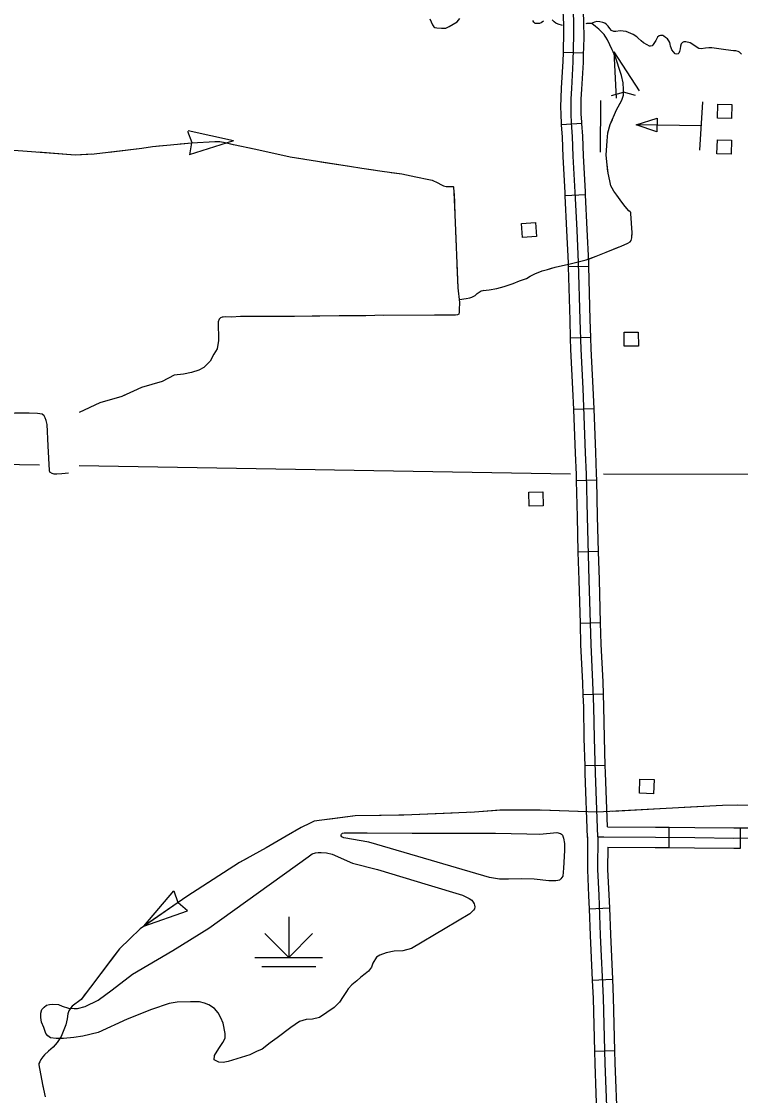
# Model space of a CAD drawing. Extents: x 1084508 to 1142749, y 1057638 to 1093403.
# Drawn here: x 1123165 to 1124835, y 1067858 to 1070353 of the extents above; entities that cross this region are included whole.
import ezdxf

# ---------------------------------------------------------------- set-up
doc = ezdxf.new("R2010")
doc.units = 0
for name, color, linetype in [('Level 32', 7, 'Continuous'), ('Level 35', 7, 'Continuous'), ('Level 43', 7, 'Continuous'), ('Level 44', 7, 'Continuous'), ('Level 47', 7, 'Continuous'), ('Level 5', 7, 'Continuous'), ('Level 56', 7, 'Continuous')]:
    doc.layers.add(name, color=color, linetype=linetype)

msp = doc.modelspace()

# ---------------------------------------------------------------- linework, layer by layer
at = {"layer": 'Level 32'}
for p, q in [((1124470.4, 1070279.7), (1124423.3, 1070281.1)), ((1124466.3, 1070116.4), (1124419.3, 1070113.4)), ((1124474.9, 1069950.5), (1124427.9, 1069948.2)), ((1124482.5, 1069784.5), (1124435.4, 1069783.2)), ((1124487.2, 1069618.9), (1124440.1, 1069617.5)), ((1124494.5, 1069453.5), (1124447.5, 1069451.7)), ((1124500.9, 1069287.6), (1124453.8, 1069286.4)), ((1124505.1, 1069122), (1124458.1, 1069120.7)), ((1124509.9, 1068956.4), (1124462.8, 1068955)), ((1124516.6, 1068790.9), (1124469.6, 1068789.3)), ((1124520.7, 1068625), (1124473.7, 1068623.8)), ((1124668.8, 1068434.3), (1124669.1, 1068481.3)), ((1124834.7, 1068432.9), (1124834.6, 1068480)), ((1124483.2, 1068292.2), (1124530.3, 1068294.1)), ((1124490.3, 1068126.5), (1124537.3, 1068128.6)), ((1124495.3, 1067961.3), (1124542.4, 1067962.5))]:
    msp.add_line(p, q, dxfattribs=at)
for points in [[(1124423.3, 1070281.1), (1124423.7, 1070291.8), (1124424.4, 1070320.3), (1124424.1, 1070347.2), (1124423.2, 1070377.6), (1124421.4, 1070418.3), (1124420.2, 1070445)], [(1124470.4, 1070279.7), (1124470.7, 1070290.5), (1124471.5, 1070319.9), (1124471.2, 1070348.1), (1124470.3, 1070379.4), (1124468.5, 1070420.5), (1124467.3, 1070447.2)], [(1124503.2, 1068458.8), (1124497.7, 1068606.9), (1124495.5, 1068688.5), (1124494.1, 1068761.1), (1124492.1, 1068818.3), (1124487.8, 1068905.8), (1124483.3, 1069055.9), (1124479.4, 1069202.9), (1124477, 1069301.7), (1124475, 1069351.3), (1124469.1, 1069501.1), (1124464.4, 1069592.1), (1124462.4, 1069660.6), (1124458.6, 1069793.5), (1124455.3, 1069869), (1124451, 1069957.3), (1124446.3, 1070040.2), (1124444.7, 1070086), (1124442.6, 1070117.9), (1124441.5, 1070138.1), (1124441.2, 1070156.1), (1124441.5, 1070174.1), (1124442.9, 1070197.6), (1124446.2, 1070259.4), (1124447.2, 1070291.1), (1124448, 1070320.1), (1124447.7, 1070347.7), (1124446.8, 1070378.5)], [(1124419.3, 1070113.4), (1124419.1, 1070116.5), (1124417.9, 1070137.2), (1124417.6, 1070156.1), (1124417.9, 1070175), (1124419.4, 1070199), (1124422.7, 1070260.4), (1124423.3, 1070281.1)], [(1124466.3, 1070116.4), (1124466.1, 1070119.3), (1124465, 1070138.9), (1124464.7, 1070156.1), (1124465, 1070173.2), (1124466.4, 1070196.3), (1124469.8, 1070258.4), (1124470.4, 1070279.7)], [(1124427.9, 1069948.2), (1124427.5, 1069956.1), (1124422.8, 1070039.1), (1124421.1, 1070084.8), (1124419.3, 1070113.4)], [(1124474.9, 1069950.5), (1124474.5, 1069958.6), (1124469.8, 1070041.3), (1124468.2, 1070087.2), (1124466.3, 1070116.4)], [(1124435.4, 1069783.2), (1124435.1, 1069792.6), (1124431.8, 1069867.9), (1124427.9, 1069948.2)], [(1124482.5, 1069784.5), (1124482.2, 1069794.3), (1124478.8, 1069870.1), (1124474.9, 1069950.5)], [(1124440.1, 1069617.5), (1124438.8, 1069659.9), (1124435.4, 1069783.2)], [(1124487.2, 1069618.9), (1124485.9, 1069661.3), (1124482.5, 1069784.5)], [(1124494.5, 1069453.5), (1124492.6, 1069502.1), (1124488, 1069593.1), (1124487.2, 1069618.9)], [(1124447.5, 1069451.7), (1124445.6, 1069500), (1124440.9, 1069591.2), (1124440.1, 1069617.5)], [(1124453.8, 1069286.4), (1124453.5, 1069300.9), (1124451.4, 1069350.4), (1124447.5, 1069451.7)], [(1124500.9, 1069287.6), (1124500.5, 1069302.5), (1124498.5, 1069352.3), (1124494.5, 1069453.5)], [(1124458.1, 1069120.7), (1124455.9, 1069202.3), (1124453.8, 1069286.4)], [(1124505.1, 1069122), (1124503, 1069203.5), (1124500.9, 1069287.6)], [(1124462.8, 1068955), (1124459.8, 1069055.2), (1124458.1, 1069120.7)], [(1124509.9, 1068956.4), (1124506.9, 1069056.5), (1124505.1, 1069122)], [(1124469.6, 1068789.3), (1124468.6, 1068817.3), (1124464.3, 1068904.9), (1124462.8, 1068955)], [(1124516.6, 1068790.9), (1124515.6, 1068819.3), (1124511.4, 1068906.8), (1124509.9, 1068956.4)], [(1124473.7, 1068623.8), (1124471.9, 1068688), (1124470.6, 1068760.5), (1124469.6, 1068789.3)], [(1124520.7, 1068625), (1124519, 1068689), (1124517.7, 1068761.7), (1124516.6, 1068790.9)], [(1124479.7, 1068457.9), (1124474.1, 1068606.1), (1124473.7, 1068623.8)], [(1124525.9, 1068482.3), (1124521.2, 1068607.6), (1124520.7, 1068625)], [(1124525.9, 1068482.3), (1124637.2, 1068481.6), (1124669.1, 1068481.3)], [(1124669.1, 1068481.3), (1124728.6, 1068480.9), (1124819.5, 1068480), (1124834.6, 1068480)], [(1124834.6, 1068480), (1124938.8, 1068480.1), (1124998.7, 1068481.2), (1125000.6, 1068481.2)], [(1124479.7, 1068459), (1124479.2, 1068382.5), (1124482, 1068322.3), (1124483.2, 1068292.2)], [(1124503.2, 1068458.8), (1124502.7, 1068383), (1124505.6, 1068323.3), (1124509.2, 1068230.9), (1124515.7, 1068084.8), (1124519.6, 1067932.7), (1124525.6, 1067773.5), (1124526.9, 1067675.6), (1124527.4, 1067646.7), (1124523.8, 1067612.3), (1124522.2, 1067581.4), (1124522, 1067533.4), (1124526.6, 1067433.4), (1124526.8, 1067330.1), (1124530.8, 1067213.9), (1124535.5, 1067036.2), (1124536.2, 1066881.2), (1124538.5, 1066818.5), (1124537.9, 1066751)], [(1124503.2, 1068458.8), (1124517.7, 1068458.8), (1124637, 1068458.1), (1124728.4, 1068457.3), (1124819.4, 1068456.4), (1124939.1, 1068456.6)], [(1124526.6, 1068435.2), (1124526.2, 1068383.5), (1124529.1, 1068324.4), (1124530.3, 1068294.1)], [(1124526.6, 1068435.2), (1124636.9, 1068434.5), (1124668.8, 1068434.3)], [(1124668.8, 1068434.3), (1124728.2, 1068433.8), (1124819.3, 1068432.9), (1124834.7, 1068432.9)], [(1124483.2, 1068292.2), (1124485.7, 1068229.9), (1124490.3, 1068126.5)], [(1124530.3, 1068294.1), (1124532.7, 1068231.9), (1124537.3, 1068128.6)], [(1124490.3, 1068126.5), (1124492.2, 1068083.9), (1124495.3, 1067961.3)], [(1124537.3, 1068128.6), (1124539.2, 1068085.6), (1124542.4, 1067962.5)], [(1124495.3, 1067961.3), (1124496.1, 1067931.9), (1124501.2, 1067795.4)], [(1124542.4, 1067962.5), (1124543.1, 1067933.4), (1124548.3, 1067797.2)]]:
    msp.add_lwpolyline(points, dxfattribs=at)
at = {"layer": 'Level 35'}
for points in [[(1124113.5, 1070359.7), (1124119.6, 1070345.5), (1124122.4, 1070340.9), (1124124.9, 1070339.4), (1124129.2, 1070338.8), (1124140.7, 1070337.8), (1124150.3, 1070338.3), (1124158.5, 1070341.6), (1124167.1, 1070347), (1124176.8, 1070352.8), (1124182.6, 1070360.5)], [(1124377.2, 1070354.6), (1124372, 1070350.3), (1124367.7, 1070349.1), (1124363.1, 1070348.8), (1124358.2, 1070349.1), (1124354.9, 1070351.8), (1124352.1, 1070355.5)], [(1124421.6, 1070344.3), (1124411.1, 1070346.9), (1124406.2, 1070349.7), (1124402, 1070353), (1124397.4, 1070357)], [(1124832.3, 1070282.1), (1124829.2, 1070283.6), (1124824, 1070285.1), (1124818.5, 1070285.1), (1124800.8, 1070287.9), (1124768.3, 1070292.5), (1124761.3, 1070291.9), (1124753.7, 1070291.2), (1124743.3, 1070290.3), (1124738.1, 1070290.9), (1124734.1, 1070293.4), (1124724.3, 1070299.8), (1124717.6, 1070303.5), (1124707.8, 1070306.2), (1124703.2, 1070306.2), (1124699.8, 1070304.7), (1124697.1, 1070301.3), (1124695.2, 1070296.1), (1124694.3, 1070290), (1124693.4, 1070283.6), (1124691.6, 1070279.9), (1124689.7, 1070278.1), (1124687, 1070277.8), (1124683.3, 1070278.4), (1124679.3, 1070282.7), (1124675.4, 1070287.9), (1124673.8, 1070292.2), (1124672, 1070296.1), (1124671.7, 1070301), (1124670.8, 1070304.7), (1124668.6, 1070308.4), (1124665.3, 1070313), (1124660.7, 1070316.6), (1124657, 1070319.1), (1124654.3, 1070320.9), (1124652.1, 1070320.9), (1124648.8, 1070320.9), (1124645.7, 1070320.3), (1124642.3, 1070316.9), (1124638.4, 1070309.3), (1124632.2, 1070300.1), (1124629.2, 1070297.1), (1124625.8, 1070296.4), (1124623.4, 1070296.4), (1124617.9, 1070299.5), (1124609.6, 1070303.8), (1124604.1, 1070308.7), (1124597.1, 1070314.8), (1124593.7, 1070317.6), (1124585.2, 1070323.1), (1124580, 1070325.8), (1124569.2, 1070330.1), (1124562.5, 1070331), (1124555.5, 1070331.6), (1124545.4, 1070330.1), (1124540.5, 1070330.4), (1124535.3, 1070332.8), (1124531.3, 1070336.8), (1124527.4, 1070342.9), (1124523.1, 1070346.9), (1124519.4, 1070349.7), (1124515.1, 1070351.5), (1124507.8, 1070353), (1124501.4, 1070353.3), (1124495.5, 1070352.1), (1124487.6, 1070349.1), (1124478.1, 1070348.5), (1124475.4, 1070348.2)], [(1124837.2, 1070277.8), (1124832.3, 1070282.1)]]:
    msp.add_lwpolyline(points, dxfattribs=at)
at = {"layer": 'Level 43'}
for p, q in [((1124540.2, 1070282.6), (1124546.3, 1070175)), ((1124540.2, 1070282.6), (1124599.2, 1070192.4)), ((1124535, 1070181.9), (1124562.7, 1070189.3)), ((1124590.7, 1070181.9), (1124563, 1070189.3)), ((1123550.9, 1070098.9), (1123560.8, 1070072)), ((1123657.4, 1070076.5), (1123552.1, 1070099.2)), ((1123657.4, 1070076.5), (1123554.8, 1070043.5)), ((1123556, 1070043.3), (1123560.9, 1070071.6)), ((1123449, 1068251.3), (1123518.7, 1068333.4)), ((1123518.7, 1068333.4), (1123528.4, 1068306.4)), ((1123550.5, 1068287.6), (1123528.6, 1068306.1)), ((1123449, 1068251.3), (1123550.5, 1068287.6))]:
    msp.add_line(p, q, dxfattribs=at)
for points in [[(1124182.2, 1069707.4), (1124197.4, 1069709.9), (1124206.5, 1069711.8), (1124211, 1069713.2), (1124218.4, 1069716.8), (1124223.1, 1069721.2), (1124227.6, 1069724.8), (1124232.5, 1069727.6), (1124237.5, 1069728.7), (1124250.8, 1069730.1), (1124269.1, 1069733.4), (1124285.7, 1069737.6), (1124306.7, 1069745), (1124321.6, 1069750.6), (1124337.4, 1069756.7), (1124346, 1069761.6), (1124357.3, 1069767.2), (1124374.5, 1069774.1), (1124386.4, 1069777.4), (1124404.1, 1069782.4), (1124442.5, 1069791.3), (1124476.3, 1069799.6), (1124499.2, 1069807.9), (1124523, 1069817.8), (1124557.3, 1069831.4), (1124572.8, 1069838.3), (1124578.1, 1069841.6), (1124580.8, 1069845), (1124582.5, 1069850.8), (1124583.3, 1069862.7), (1124579.7, 1069907), (1124579.7, 1069909.4), (1124578.1, 1069911.4), (1124575.3, 1069913.9), (1124566.7, 1069923.6), (1124559, 1069933.5), (1124547.6, 1069949.6), (1124540.7, 1069959.5), (1124536.8, 1069965.9), (1124533.8, 1069972), (1124531.3, 1069983.6), (1124527.2, 1070001.1), (1124524.4, 1070027.6), (1124522.7, 1070043.4), (1124523.3, 1070053.9), (1124525, 1070076.4), (1124526.3, 1070094.6), (1124532.4, 1070114.3), (1124547.1, 1070148), (1124559.3, 1070171), (1124562.9, 1070182.4), (1124562.9, 1070189.8), (1124562.9, 1070195.4), (1124562.3, 1070210.9), (1124558.2, 1070228), (1124542.7, 1070275.1), (1124536.6, 1070287.5), (1124525.8, 1070310.5), (1124518.3, 1070323), (1124508.6, 1070332.9), (1124505.9, 1070335.4), (1124497.6, 1070342.1), (1124489.3, 1070348.7)], [(1124520.6, 1070319.1), (1124518.3, 1070323), (1124508.6, 1070332.9), (1124505.9, 1070335.4), (1124497.6, 1070342.1), (1124489.3, 1070348.7)], [(1124555.1, 1070163.2), (1124559.3, 1070171), (1124562.9, 1070182.4), (1124562.9, 1070189.8), (1124562.9, 1070195.4), (1124562.3, 1070210.9), (1124558.2, 1070228), (1124542.7, 1070275.1), (1124539.2, 1070282.2)], [(1124526.9, 1070003.8), (1124524.4, 1070027.6), (1124522.7, 1070043.4), (1124523.3, 1070053.9), (1124525, 1070076.4), (1124526.3, 1070094.6), (1124532.4, 1070114.3), (1124537.4, 1070125.8)], [(1123100.6, 1070057.3), (1123168.5, 1070053.1), (1123289.8, 1070044), (1123333.8, 1070046.3), (1123444.6, 1070058.8), (1123469.6, 1070063.4), (1123560.3, 1070071.7), (1123613.7, 1070074.4), (1123625.9, 1070074.4), (1123638, 1070072.5), (1123657.7, 1070067.5), (1123708.9, 1070056.9), (1123789.3, 1070038.7), (1123852.3, 1070028.8), (1123926.6, 1070017.5), (1123955.5, 1070012.5), (1124002.9, 1070005.7), (1124048.4, 1069999.6), (1124080.6, 1069992.4), (1124110.6, 1069986.3), (1124118.6, 1069984.8), (1124131.8, 1069978.8), (1124139, 1069974.6), (1124144.7, 1069971.9), (1124151.6, 1069970.4), (1124158, 1069970.4), (1124165.6, 1069970.4), (1124167.5, 1069970.4), (1124168.6, 1069969.6), (1124168.6, 1069968.5), (1124169.4, 1069957.1), (1124171.7, 1069905.1), (1124178.1, 1069734.8), (1124181.9, 1069700.6), (1124181.5, 1069683.2), (1124181.5, 1069678.2), (1124180.4, 1069673.7), (1124177.3, 1069672.1), (1124172.8, 1069671.4), (1124163.3, 1069671), (1124123.9, 1069671), (1123985.8, 1069670.2), (1123794.3, 1069668), (1123673.3, 1069668), (1123652.8, 1069666.8), (1123638.8, 1069667.2), (1123630.8, 1069666.8), (1123627, 1069664.9), (1123624.4, 1069661.9), (1123622.1, 1069655.5), (1123622.5, 1069612.2)], [(1123533.3, 1070069.2), (1123560.3, 1070071.7), (1123613.7, 1070074.4), (1123625.9, 1070074.4), (1123638, 1070072.5), (1123656.7, 1070067.8)], [(1123203.5, 1070050.5), (1123289.8, 1070044), (1123327.6, 1070046)], [(1123368.8, 1070050.2), (1123444.6, 1070058.8), (1123469.6, 1070063.4), (1123492.1, 1070065.4)], [(1123697.3, 1070059.3), (1123708.9, 1070056.9), (1123757.9, 1070045.8)], [(1123757.9, 1070045.8), (1123789.3, 1070038.7), (1123818.9, 1070034.1)], [(1123859.9, 1070027.7), (1123926.6, 1070017.5), (1123955.5, 1070012.5), (1123982.7, 1070008.6)], [(1124023.7, 1070002.9), (1124048.4, 1069999.6), (1124080.6, 1069992.4), (1124110.6, 1069986.3), (1124118.6, 1069984.8), (1124131.8, 1069978.8), (1124139, 1069974.6), (1124143.4, 1069972.6)], [(1124169.5, 1069954), (1124171.7, 1069905.1), (1124174.5, 1069829.8)], [(1124582.7, 1069854.3), (1124583.3, 1069862.7), (1124579.7, 1069907), (1124579.7, 1069909.4), (1124578.1, 1069911.4), (1124575.3, 1069913.9), (1124566.7, 1069923.6), (1124559, 1069933.5), (1124547.6, 1069949.6), (1124540.7, 1069959.5), (1124537.9, 1069964.2)], [(1124481.9, 1069801.6), (1124499.2, 1069807.9), (1124523, 1069817.8), (1124553.3, 1069829.8)], [(1124176.1, 1069788.4), (1124178.1, 1069734.8), (1124181.9, 1069700.6), (1124181.5, 1069683.2), (1124181.5, 1069678.2), (1124180.4, 1069673.7), (1124177.3, 1069672.1), (1124172.8, 1069671.4), (1124171.7, 1069671.3)], [(1124279.8, 1069736.1), (1124285.7, 1069737.6), (1124306.7, 1069745), (1124321.6, 1069750.6), (1124337.4, 1069756.7), (1124346, 1069761.6), (1124357.3, 1069767.2), (1124374.5, 1069774.1), (1124386.4, 1069777.4), (1124395.7, 1069780)], [(1124182.2, 1069707.4), (1124197.4, 1069709.9), (1124206.5, 1069711.8), (1124211, 1069713.2), (1124218.4, 1069716.8), (1124223.1, 1069721.2), (1124227.6, 1069724.8), (1124232.5, 1069727.6), (1124237.5, 1069728.7), (1124239, 1069728.9)], [(1123902.4, 1069669.3), (1123840.2, 1069668.5)], [(1123964.5, 1069670), (1123902.4, 1069669.3)], [(1124130.3, 1069671), (1124123.9, 1069671), (1124006, 1069670.4)], [(1123633.1, 1069666.9), (1123630.8, 1069666.8), (1123627, 1069664.9), (1123624.4, 1069661.9), (1123622.1, 1069655.5), (1123622.5, 1069612.2)], [(1123798.8, 1069668), (1123794.3, 1069668), (1123674.5, 1069668)], [(1123622.5, 1069612.2), (1123619.3, 1069592.6), (1123612.1, 1069580.6), (1123603.2, 1069564.5), (1123598.4, 1069559.7), (1123588.2, 1069549.6), (1123576.9, 1069543.6), (1123559.6, 1069538.2), (1123541.1, 1069534), (1123519.6, 1069531.7), (1123491.6, 1069517.3), (1123443.8, 1069503), (1123397.9, 1069482.1), (1123347.2, 1069467.2), (1123299.4, 1069445.1)], [(1123622.5, 1069612.2), (1123619.3, 1069592.6), (1123612.1, 1069580.6), (1123603.2, 1069564.5), (1123598.4, 1069559.7), (1123596.2, 1069557.5)], [(1123560.3, 1069538.4), (1123559.6, 1069538.2), (1123541.1, 1069534), (1123519.6, 1069531.7), (1123491.6, 1069517.3), (1123443.8, 1069503), (1123442.3, 1069502.3)], [(1123404.6, 1069485.2), (1123397.9, 1069482.1), (1123347.2, 1069467.2), (1123299.4, 1069445.1)], [(1123274.3, 1069304.2), (1123258.9, 1069302.7), (1123247.4, 1069301.9), (1123240.8, 1069301.9), (1123236.2, 1069303.5), (1123231.2, 1069306.6), (1123230, 1069310), (1123227, 1069367.7), (1123224.7, 1069417), (1123222.7, 1069426.2), (1123220.4, 1069432.8), (1123217.7, 1069437.4), (1123213.1, 1069440.9), (1123202.3, 1069442.4), (1123183.1, 1069443.6), (1123158.5, 1069443.6), (1123149.3, 1069443.6), (1123143.1, 1069442.4), (1123120.8, 1069433.2), (1123091.6, 1069422)], [(1123227.1, 1069365.6), (1123227, 1069367.7), (1123224.7, 1069417), (1123222.7, 1069426.2), (1123220.4, 1069432.8), (1123217.7, 1069437.4), (1123213.1, 1069440.9), (1123202.3, 1069442.4), (1123183.1, 1069443.6), (1123168, 1069443.6)], [(1123274.3, 1069304.2), (1123258.9, 1069302.7), (1123247.4, 1069301.9), (1123240.8, 1069301.9), (1123236.2, 1069303.5), (1123231.2, 1069306.6), (1123230, 1069310), (1123229.3, 1069324.2)], [(1124912.4, 1068533.6), (1124793, 1068532), (1124501.9, 1068516.1), (1124369.8, 1068520.9), (1124275.9, 1068520.9), (1124217.1, 1068516.1), (1124053.2, 1068509.7), (1123940.2, 1068508.2), (1123844.7, 1068495.4), (1123835.2, 1068490.6), (1123814.5, 1068481.1), (1123779.5, 1068460.4), (1123733.4, 1068433.3), (1123671.3, 1068399.9), (1123548.8, 1068320.3), (1123440.6, 1068245.5), (1123392.9, 1068199.3), (1123303.6, 1068081.6), (1123282.5, 1068065.6), (1123280, 1068061.8), (1123275.3, 1068055), (1123272.4, 1068048.2), (1123271.1, 1068036.4), (1123268.1, 1068022.1), (1123257.6, 1067995.5), (1123247.9, 1067981.6), (1123239, 1067970.2), (1123227.6, 1067960.9), (1123218.4, 1067952.9), (1123214.6, 1067947.8), (1123209.9, 1067941.5), (1123207.4, 1067936.8), (1123205.3, 1067932.2), (1123205.3, 1067929.7)], [(1124331, 1068520.9), (1124275.9, 1068520.9), (1124268.9, 1068520.3)], [(1124477.5, 1068517), (1124372.4, 1068520.8)], [(1124662.1, 1068524.9), (1124538, 1068518.1)], [(1124827.7, 1068532.5), (1124793, 1068532), (1124703.5, 1068527.1)], [(1123999.9, 1068509), (1123940.2, 1068508.2), (1123876.1, 1068499.6)], [(1124165.5, 1068514.1), (1124053.2, 1068509.7), (1124041.3, 1068509.6)], [(1124268.9, 1068520.3), (1124217.1, 1068516.1), (1124206.9, 1068515.7)], [(1123836, 1068491.1), (1123835.2, 1068490.6), (1123814.5, 1068481.1), (1123779.5, 1068460.4), (1123733.4, 1068433.3), (1123727.7, 1068430.3)], [(1123691.2, 1068410.6), (1123671.3, 1068399.9), (1123586, 1068344.5)], [(1123551.3, 1068321.9), (1123548.8, 1068320.3), (1123449, 1068251.3)], [(1123418.2, 1068223.8), (1123392.9, 1068199.3), (1123376.6, 1068177.9)], [(1123376.6, 1068177.9), (1123339, 1068128.3)], [(1123314, 1068095.3), (1123303.6, 1068081.6), (1123282.5, 1068065.6), (1123280, 1068061.8), (1123275.3, 1068055), (1123272.4, 1068048.2), (1123271.1, 1068036.4), (1123268.1, 1068022.1), (1123257.6, 1067995.5), (1123254.6, 1067991.2)], [(1123227.2, 1067960.5), (1123218.4, 1067952.9), (1123214.6, 1067947.8), (1123209.9, 1067941.5), (1123207.4, 1067936.8), (1123205.3, 1067932.2), (1123205.3, 1067929.7)], [(1123205.3, 1067929.7), (1123214.2, 1067883.5), (1123220.2, 1067855.5)], [(1123205.3, 1067929.7), (1123214.2, 1067883.5), (1123217.3, 1067868.7)]]:
    msp.add_lwpolyline(points, dxfattribs=at)
at = {"layer": 'Level 44'}
for p, q in [((1123785.5, 1068273.3), (1123785.5, 1068179.1)), ((1123785.5, 1068179.1), (1123730.1, 1068234.6)), ((1123785.5, 1068179.1), (1123841, 1068234.6)), ((1123707.1, 1068179.1), (1123864, 1068179.1)), ((1123722.8, 1068157.7), (1123848.3, 1068157.7))]:
    msp.add_line(p, q, dxfattribs=at)
at = {"layer": 'Level 47'}
msp.add_line((1123992.1, 1068382.9), (1124109.1, 1068347.7), dxfattribs=at)
for points in [[(1124368.8, 1068465.3), (1124408.3, 1068469), (1124416.7, 1068466.8), (1124418.9, 1068465.1), (1124421.3, 1068462.7), (1124422.3, 1068460.5), (1124423.9, 1068455.7), (1124425.9, 1068443.7), (1124426.3, 1068427.7), (1124423.9, 1068386.6), (1124421.9, 1068367.8), (1124417.1, 1068361.4), (1124414.3, 1068358.6), (1124410.3, 1068357.4), (1124405.9, 1068357), (1124401.9, 1068357), (1124389.9, 1068357), (1124355.6, 1068361), (1124326, 1068361.4), (1124295.7, 1068360.6), (1124275.3, 1068360.6), (1124252.2, 1068364.6), (1124053.7, 1068422.9), (1123971.8, 1068446.5), (1123913.9, 1068456.9), (1123908.7, 1068458.9), (1123907.5, 1068461.3), (1123907.5, 1068463.7), (1123908.3, 1068465.7), (1123910.7, 1068467.6), (1123914.7, 1068468.4), (1123926.3, 1068468.8), (1123967.8, 1068468.4), (1124072.1, 1068467.6), (1124123.2, 1068468), (1124266.1, 1068467.6), (1124338.4, 1068466.5), (1124368.8, 1068465.3)], [(1123638.3, 1068002.5), (1123633.5, 1068026.5), (1123627.9, 1068038.5), (1123621.5, 1068050.5), (1123613.5, 1068060.1), (1123599.9, 1068068.8), (1123590.3, 1068072.8), (1123578.4, 1068076), (1123569.6, 1068076), (1123557.6, 1068076), (1123526.5, 1068075.2), (1123508.1, 1068072), (1123466.6, 1068057.7), (1123410.6, 1068035.3), (1123342.8, 1068004.9), (1123307.6, 1067996.1), (1123286.9, 1067992.9), (1123262.9, 1067990.5), (1123245.3, 1067990.5), (1123232.5, 1067992.1), (1123226.2, 1067996.9), (1123221.4, 1068002.5), (1123216.6, 1068016.1), (1123211.8, 1068028.9), (1123210.2, 1068039.3), (1123210.2, 1068044.9), (1123210.2, 1068049.7), (1123212.6, 1068057.7), (1123217.4, 1068063.2), (1123223, 1068068), (1123230.1, 1068069.6), (1123238.1, 1068070.4), (1123250.9, 1068069.6), (1123259.7, 1068065.6), (1123274.1, 1068060.9), (1123287.7, 1068060.1), (1123294.8, 1068060.1), (1123313.2, 1068064.8), (1123342.8, 1068080), (1123375.5, 1068104), (1123422.6, 1068140), (1123516.9, 1068195.1), (1123599.9, 1068247), (1123830.7, 1068412.4), (1123840.3, 1068419.6), (1123847.5, 1068422), (1123853.9, 1068422.8), (1123861.1, 1068422.8), (1123873.1, 1068422), (1123886.7, 1068418.8), (1123933.8, 1068398), (1123992.1, 1068382.9)], [(1124109.1, 1068347.7), (1124188.9, 1068323.7), (1124204.9, 1068316.1), (1124210.5, 1068311.7), (1124214.1, 1068307.3), (1124216.5, 1068303.4), (1124217.3, 1068300.2), (1124217.7, 1068296.2), (1124216.9, 1068291.8), (1124214.9, 1068289), (1124206.5, 1068280.2), (1124148.6, 1068246.2), (1124071.1, 1068199.9), (1124050.4, 1068194.3), (1124030.4, 1068193.5), (1124012, 1068189.5), (1123996.9, 1068183.9), (1123989.7, 1068179.9), (1123980.9, 1068165.5), (1123977.7, 1068156.7), (1123970.5, 1068147.1), (1123963.3, 1068140.8), (1123952.9, 1068132.8), (1123943.4, 1068124.8), (1123932.2, 1068115.2), (1123923.4, 1068106.4), (1123919.4, 1068100), (1123912.2, 1068088), (1123903.4, 1068075.2), (1123891.4, 1068062.5), (1123857.1, 1068039.3), (1123841.1, 1068035.3), (1123826, 1068034.5), (1123810.8, 1068030.5), (1123790.8, 1068016.1), (1123758.9, 1067992.1), (1123742.9, 1067980.2), (1123723.7, 1067965.8), (1123710.9, 1067960.2), (1123695, 1067953), (1123675, 1067946.6), (1123644.7, 1067937), (1123633.5, 1067934.6), (1123623.1, 1067935.4), (1123612.7, 1067941), (1123613.5, 1067951.4), (1123623.1, 1067967.4), (1123632.7, 1067981), (1123638.3, 1067991.3), (1123638.3, 1068002.5)]]:
    msp.add_lwpolyline(points, dxfattribs=at)
at = {"layer": 'Level 5'}
for points in [[(1123206.8, 1069322.4), (1122836.4, 1069328.5)], [(1124440.2, 1069302), (1123299, 1069320.9)], [(1126012.3, 1069299.4), (1124516.7, 1069301.6)]]:
    msp.add_lwpolyline(points, dxfattribs=at)
at = {"layer": 'Level 56'}
for p, q in [((1124592.6, 1070113.6), (1124640.9, 1070128.8)), ((1124640.9, 1070128.8), (1124640.3, 1070096.8)), ((1124640.3, 1070096.8), (1124592.6, 1070113.6))]:
    msp.add_line(p, q, dxfattribs=at)
for points in [[(1124509.8, 1070169.8), (1124508.8, 1070050.1)], [(1124746.2, 1070167), (1124739.8, 1070054.7)], [(1124743, 1070110.9), (1124592.6, 1070113.6)]]:
    msp.add_lwpolyline(points, dxfattribs=at)
for points in [[(1124780.9, 1070129), (1124782.1, 1070161.6), (1124814.9, 1070160.3), (1124813.6, 1070127.7)], [(1124780, 1070046.1), (1124781.3, 1070078.8), (1124814, 1070077.5), (1124812.7, 1070044.9)], [(1124328.3, 1069851.4), (1124325.9, 1069884), (1124358.6, 1069886.4), (1124361, 1069853.9)], [(1124564.9, 1069598.8), (1124564.5, 1069631.5), (1124597.2, 1069631.9), (1124597.7, 1069599.3)], [(1124343.6, 1069227.2), (1124342.9, 1069259.9), (1124375.6, 1069260.6), (1124376.3, 1069227.9)], [(1124600.2, 1068560.4), (1124601.1, 1068593), (1124633.9, 1068592.1), (1124633, 1068559.4)]]:
    msp.add_lwpolyline(points, close=True, dxfattribs=at)

doc.saveas('drawing.dxf')
